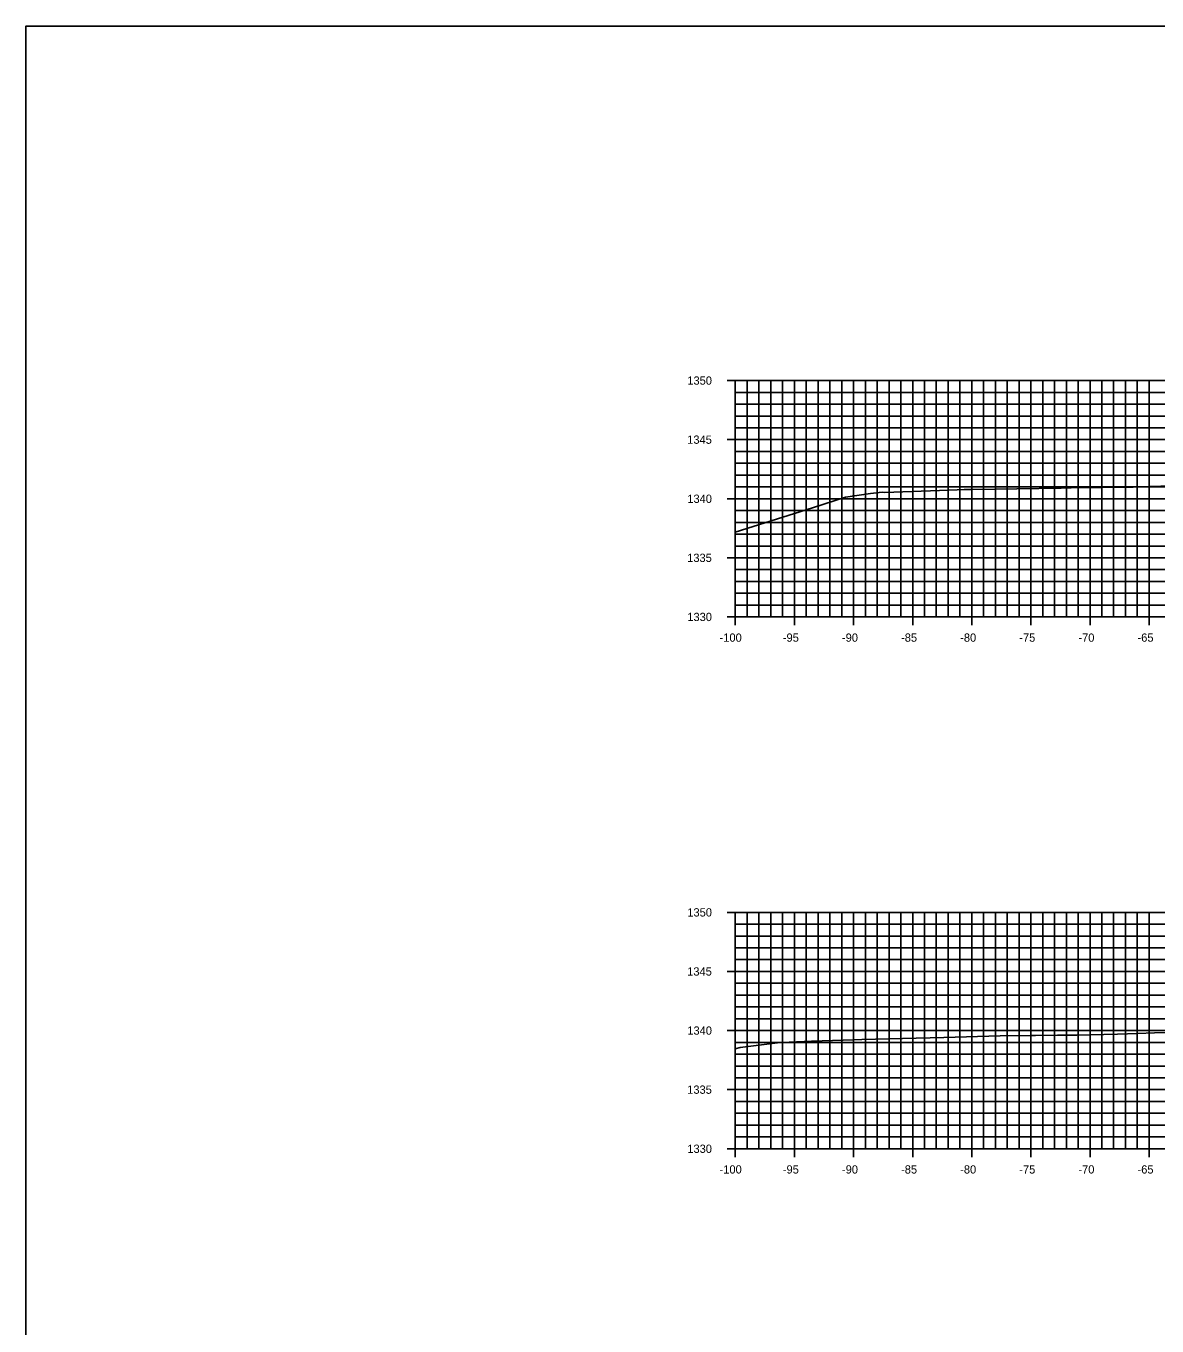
# Model space of a CAD drawing. Extents: x 674939 to 678919, y 750652 to 765176.
# Drawn here: x 678578.5 to 678674.2, y 752182.6 to 752292.6 of the extents above; entities that cross this region are included whole.
import ezdxf

# ---------------------------------------------------------------- set-up
doc = ezdxf.new("R2010")
doc.units = 0
for name, color, linetype in [('R_Axis', 7, 'Continuous'), ('R_Axis Annot', 7, 'Continuous'), ('R_Exist Surface', 7, 'Continuous'), ('R_Grid', 7, 'Continuous'), ('R_No Plot', 7, 'Continuous')]:
    doc.layers.add(name, color=color, linetype=linetype)

msp = doc.modelspace()

# ---------------------------------------------------------------- linework, layer by layer
at = {"layer": 'R_Axis'}
for p, q in [((678637.83, 752262.55), (678639.23, 752262.55)), ((678638.53, 752242.55), (678638.53, 752262.55)), ((678638.53, 752261.55), (678638.88, 752261.55)), ((678638.53, 752260.55), (678638.88, 752260.55)), ((678638.53, 752259.55), (678638.88, 752259.55)), ((678638.53, 752258.55), (678638.88, 752258.55)), ((678637.83, 752257.55), (678639.23, 752257.55)), ((678638.53, 752256.55), (678638.88, 752256.55)), ((678638.53, 752255.55), (678638.88, 752255.55)), ((678638.53, 752254.55), (678638.88, 752254.55)), ((678638.53, 752253.55), (678638.88, 752253.55)), ((678637.83, 752252.55), (678639.23, 752252.55)), ((678638.53, 752251.55), (678638.88, 752251.55)), ((678638.53, 752250.55), (678638.88, 752250.55)), ((678638.53, 752249.55), (678638.88, 752249.55)), ((678638.53, 752248.55), (678638.88, 752248.55)), ((678637.83, 752247.55), (678639.23, 752247.55)), ((678638.53, 752246.55), (678638.88, 752246.55)), ((678638.53, 752245.55), (678638.88, 752245.55)), ((678638.53, 752244.55), (678638.88, 752244.55)), ((678638.53, 752243.55), (678638.88, 752243.55)), ((678638.53, 752241.85), (678638.53, 752243.25)), ((678643.53, 752241.85), (678643.53, 752243.25)), ((678648.53, 752241.85), (678648.53, 752243.25)), ((678653.53, 752241.85), (678653.53, 752243.25)), ((678658.53, 752241.85), (678658.53, 752243.25)), ((678663.53, 752241.85), (678663.53, 752243.25)), ((678668.53, 752241.85), (678668.53, 752243.25)), ((678673.53, 752241.85), (678673.53, 752243.25)), ((678637.83, 752242.55), (678639.23, 752242.55)), ((678638.53, 752242.55), (678838.53, 752242.55)), ((678637.83, 752217.55), (678639.23, 752217.55)), ((678638.53, 752197.55), (678638.53, 752217.55)), ((678638.53, 752216.55), (678638.88, 752216.55)), ((678638.53, 752215.55), (678638.88, 752215.55)), ((678638.53, 752214.55), (678638.88, 752214.55)), ((678638.53, 752213.55), (678638.88, 752213.55)), ((678637.83, 752212.55), (678639.23, 752212.55)), ((678638.53, 752211.55), (678638.88, 752211.55)), ((678638.53, 752210.55), (678638.88, 752210.55)), ((678638.53, 752209.55), (678638.88, 752209.55)), ((678637.83, 752207.55), (678639.23, 752207.55)), ((678638.53, 752208.55), (678638.88, 752208.55)), ((678638.53, 752206.55), (678638.88, 752206.55)), ((678638.53, 752205.55), (678638.88, 752205.55)), ((678638.53, 752204.55), (678638.88, 752204.55)), ((678638.53, 752203.55), (678638.88, 752203.55)), ((678637.83, 752202.55), (678639.23, 752202.55)), ((678638.53, 752201.55), (678638.88, 752201.55)), ((678638.53, 752200.55), (678638.88, 752200.55)), ((678638.53, 752199.55), (678638.88, 752199.55)), ((678638.53, 752198.55), (678638.88, 752198.55)), ((678638.53, 752196.85), (678638.53, 752198.25)), ((678643.53, 752196.85), (678643.53, 752198.25)), ((678648.53, 752196.85), (678648.53, 752198.25)), ((678653.53, 752196.85), (678653.53, 752198.25)), ((678658.53, 752196.85), (678658.53, 752198.25)), ((678663.53, 752196.85), (678663.53, 752198.25)), ((678668.53, 752196.85), (678668.53, 752198.25)), ((678673.53, 752196.85), (678673.53, 752198.25)), ((678637.83, 752197.55), (678639.23, 752197.55)), ((678638.53, 752197.55), (678838.53, 752197.55))]:
    msp.add_line(p, q, dxfattribs=at)
at = {"layer": 'R_Exist Surface'}
for points in [[(678638.53, 752249.72), (678645.07, 752251.78), (678647.84, 752252.69), (678649.97, 752252.98), (678650.94, 752253.1), (678651.16, 752253.09), (678656.6, 752253.28), (678657.28, 752253.3), (678657.9, 752253.32), (678657.96, 752253.32), (678658.6, 752253.33), (678666.08, 752253.45), (678666.94, 752253.47), (678672.14, 752253.54), (678672.22, 752253.55), (678672.53, 752253.55), (678675.55, 752253.65)], [(678638.53, 752206), (678638.93, 752206.12), (678640.51, 752206.32), (678642.31, 752206.54), (678642.33, 752206.54), (678642.43, 752206.55), (678644.96, 752206.65), (678647.65, 752206.73), (678648.5, 752206.76), (678649.22, 752206.78), (678652.67, 752206.88), (678656.17, 752206.96), (678660.92, 752207.09), (678663.57, 752207.14), (678663.93, 752207.14), (678665.78, 752207.15), (678666.35, 752207.16), (678667.42, 752207.17), (678670.85, 752207.24), (678672.55, 752207.3), (678673.99, 752207.36), (678676.04, 752207.41)]]:
    msp.add_lwpolyline(points, dxfattribs=at)
at = {"layer": 'R_Grid'}
for p, q in [((678638.53, 752262.55), (678838.53, 752262.55)), ((678638.53, 752242.55), (678638.53, 752262.55)), ((678639.53, 752242.55), (678639.53, 752262.55)), ((678640.53, 752242.55), (678640.53, 752262.55)), ((678641.53, 752242.55), (678641.53, 752262.55)), ((678642.53, 752242.55), (678642.53, 752262.55)), ((678643.53, 752242.55), (678643.53, 752262.55)), ((678644.53, 752242.55), (678644.53, 752262.55)), ((678645.53, 752242.55), (678645.53, 752262.55)), ((678646.53, 752242.55), (678646.53, 752262.55)), ((678647.53, 752242.55), (678647.53, 752262.55)), ((678648.53, 752242.55), (678648.53, 752262.55)), ((678649.53, 752242.55), (678649.53, 752262.55)), ((678650.53, 752242.55), (678650.53, 752262.55)), ((678651.53, 752242.55), (678651.53, 752262.55)), ((678652.53, 752242.55), (678652.53, 752262.55)), ((678653.53, 752242.55), (678653.53, 752262.55)), ((678654.53, 752242.55), (678654.53, 752262.55)), ((678655.53, 752242.55), (678655.53, 752262.55)), ((678656.53, 752242.55), (678656.53, 752262.55)), ((678657.53, 752242.55), (678657.53, 752262.55)), ((678658.53, 752242.55), (678658.53, 752262.55)), ((678659.53, 752242.55), (678659.53, 752262.55)), ((678660.53, 752242.55), (678660.53, 752262.55)), ((678661.53, 752242.55), (678661.53, 752262.55)), ((678662.53, 752242.55), (678662.53, 752262.55)), ((678663.53, 752242.55), (678663.53, 752262.55)), ((678664.53, 752242.55), (678664.53, 752262.55)), ((678665.53, 752242.55), (678665.53, 752262.55)), ((678666.53, 752242.55), (678666.53, 752262.55)), ((678667.53, 752242.55), (678667.53, 752262.55)), ((678668.53, 752242.55), (678668.53, 752262.55)), ((678669.53, 752242.55), (678669.53, 752262.55)), ((678670.53, 752242.55), (678670.53, 752262.55)), ((678671.53, 752242.55), (678671.53, 752262.55)), ((678672.53, 752242.55), (678672.53, 752262.55)), ((678673.53, 752242.55), (678673.53, 752262.55)), ((678638.53, 752261.55), (678838.53, 752261.55)), ((678638.53, 752260.55), (678838.53, 752260.55)), ((678638.53, 752259.55), (678838.53, 752259.55)), ((678638.53, 752258.55), (678838.53, 752258.55)), ((678638.53, 752257.55), (678838.53, 752257.55)), ((678638.53, 752256.55), (678838.53, 752256.55)), ((678638.53, 752255.55), (678838.53, 752255.55)), ((678638.53, 752254.55), (678838.53, 752254.55)), ((678638.53, 752253.55), (678838.53, 752253.55)), ((678638.53, 752252.55), (678838.53, 752252.55)), ((678638.53, 752251.55), (678838.53, 752251.55)), ((678638.53, 752250.55), (678838.53, 752250.55)), ((678638.53, 752249.55), (678838.53, 752249.55)), ((678638.53, 752248.55), (678838.53, 752248.55)), ((678638.53, 752247.55), (678838.53, 752247.55)), ((678638.53, 752246.55), (678838.53, 752246.55)), ((678638.53, 752245.55), (678838.53, 752245.55)), ((678638.53, 752244.55), (678838.53, 752244.55)), ((678638.53, 752243.55), (678838.53, 752243.55)), ((678638.53, 752242.55), (678838.53, 752242.55)), ((678638.53, 752217.55), (678838.53, 752217.55)), ((678638.53, 752197.55), (678638.53, 752217.55)), ((678639.53, 752197.55), (678639.53, 752217.55)), ((678640.53, 752197.55), (678640.53, 752217.55)), ((678641.53, 752197.55), (678641.53, 752217.55)), ((678642.53, 752197.55), (678642.53, 752217.55)), ((678643.53, 752197.55), (678643.53, 752217.55)), ((678644.53, 752197.55), (678644.53, 752217.55)), ((678645.53, 752197.55), (678645.53, 752217.55)), ((678646.53, 752197.55), (678646.53, 752217.55)), ((678647.53, 752197.55), (678647.53, 752217.55)), ((678648.53, 752197.55), (678648.53, 752217.55)), ((678649.53, 752197.55), (678649.53, 752217.55)), ((678650.53, 752197.55), (678650.53, 752217.55)), ((678651.53, 752197.55), (678651.53, 752217.55)), ((678652.53, 752197.55), (678652.53, 752217.55)), ((678653.53, 752197.55), (678653.53, 752217.55)), ((678654.53, 752197.55), (678654.53, 752217.55)), ((678655.53, 752197.55), (678655.53, 752217.55)), ((678656.53, 752197.55), (678656.53, 752217.55)), ((678657.53, 752197.55), (678657.53, 752217.55)), ((678658.53, 752197.55), (678658.53, 752217.55)), ((678659.53, 752197.55), (678659.53, 752217.55)), ((678660.53, 752197.55), (678660.53, 752217.55)), ((678661.53, 752197.55), (678661.53, 752217.55)), ((678662.53, 752197.55), (678662.53, 752217.55)), ((678663.53, 752197.55), (678663.53, 752217.55)), ((678664.53, 752197.55), (678664.53, 752217.55)), ((678665.53, 752197.55), (678665.53, 752217.55)), ((678666.53, 752197.55), (678666.53, 752217.55)), ((678667.53, 752197.55), (678667.53, 752217.55)), ((678668.53, 752197.55), (678668.53, 752217.55)), ((678669.53, 752197.55), (678669.53, 752217.55)), ((678670.53, 752197.55), (678670.53, 752217.55)), ((678671.53, 752197.55), (678671.53, 752217.55)), ((678672.53, 752197.55), (678672.53, 752217.55)), ((678673.53, 752197.55), (678673.53, 752217.55)), ((678638.53, 752216.55), (678838.53, 752216.55)), ((678638.53, 752215.55), (678838.53, 752215.55)), ((678638.53, 752214.55), (678838.53, 752214.55)), ((678638.53, 752213.55), (678838.53, 752213.55)), ((678638.53, 752212.55), (678838.53, 752212.55)), ((678638.53, 752211.55), (678838.53, 752211.55)), ((678638.53, 752210.55), (678838.53, 752210.55)), ((678638.53, 752209.55), (678838.53, 752209.55)), ((678638.53, 752208.55), (678838.53, 752208.55)), ((678638.53, 752207.55), (678838.53, 752207.55)), ((678638.53, 752206.55), (678838.53, 752206.55)), ((678638.53, 752205.55), (678838.53, 752205.55)), ((678638.53, 752204.55), (678838.53, 752204.55)), ((678638.53, 752203.55), (678838.53, 752203.55)), ((678638.53, 752202.55), (678838.53, 752202.55)), ((678638.53, 752201.55), (678838.53, 752201.55)), ((678638.53, 752200.55), (678838.53, 752200.55)), ((678638.53, 752199.55), (678838.53, 752199.55)), ((678638.53, 752198.55), (678838.53, 752198.55)), ((678638.53, 752197.55), (678838.53, 752197.55))]:
    msp.add_line(p, q, dxfattribs=at)
at = {"layer": 'R_No Plot'}
msp.add_lwpolyline([(678578.53, 752072.55), (678918.53, 752072.55), (678918.53, 752292.55), (678578.53, 752292.55)], close=True, dxfattribs=at)

# ---------------------------------------------------------------- texts
at = {"layer": 'R_Axis Annot'}
for s, p in [('1350', (678634.47, 752262.2)), ('1345', (678634.46, 752257.2)), ('1340', (678634.47, 752252.2)), ('1335', (678634.46, 752247.2)), ('1330', (678634.47, 752242.2)), ('-100', (678637.2, 752240.45)), ('-95', (678642.55, 752240.45)), ('-90', (678647.55, 752240.45)), ('-85', (678652.55, 752240.45)), ('-80', (678657.55, 752240.45)), ('-75', (678662.55, 752240.45)), ('-70', (678667.55, 752240.45)), ('-65', (678672.55, 752240.45)), ('1350', (678634.47, 752217.2)), ('1345', (678634.46, 752212.2)), ('1340', (678634.47, 752207.2)), ('1335', (678634.46, 752202.2)), ('1330', (678634.47, 752197.2)), ('-100', (678637.2, 752195.45)), ('-95', (678642.55, 752195.45)), ('-90', (678647.55, 752195.45)), ('-85', (678652.55, 752195.45)), ('-80', (678657.55, 752195.45)), ('-75', (678662.55, 752195.45)), ('-70', (678667.55, 752195.45)), ('-65', (678672.55, 752195.45))]:
    msp.add_text(s, height=0.7, dxfattribs=at).set_placement(p)

doc.saveas('drawing.dxf')
